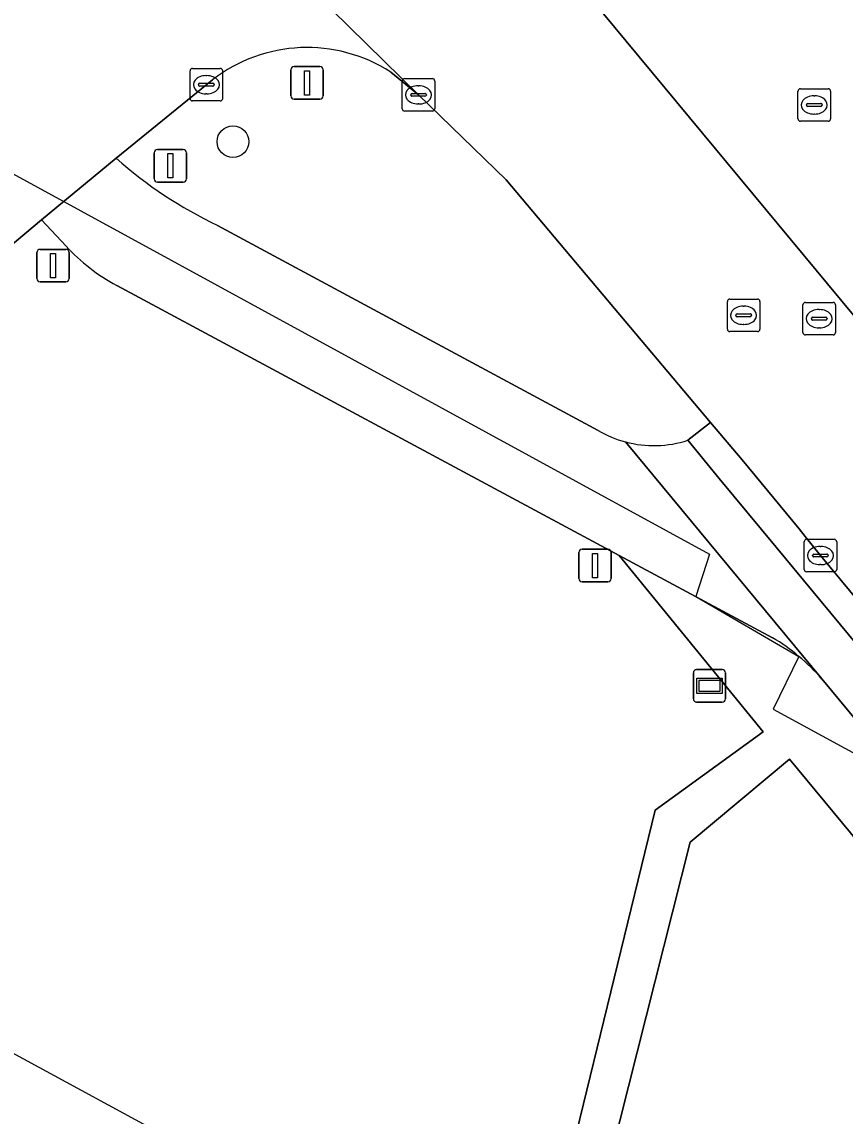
# Model space of a CAD drawing. Extents: x 159489 to 160304, y 383825 to 384531.
# Drawn here: x 159792.59 to 159817.9, y 384410.89 to 384444.53 of the extents above; entities that cross this region are included whole.
import ezdxf

# ---------------------------------------------------------------- set-up
doc = ezdxf.new("R2010")
doc.units = 0
for name, color, linetype in [('IMGEO_Berm_groen', 7, 'Continuous'), ('IMGEO_Berm_open', 7, 'Continuous'), ('IMGEO_Boom', 7, 'Continuous'), ('IMGEO_Brandkraan', 7, 'Continuous'), ('IMGEO_Fietspad_gesloten', 7, 'Continuous'), ('IMGEO_Groenvoorziening', 7, 'Continuous'), ('IMGEO_Informatiebord', 7, 'Continuous'), ('IMGEO_Kolk', 7, 'Continuous'), ('IMGEO_Pand_vergunning_verleend', 7, 'Continuous'), ('IMGEO_Rijbaan_lokaal_gesloten', 7, 'Continuous'), ('IMGEO_Rioolput', 7, 'Continuous'), ('IMGEO_Verkeersbordpaal', 7, 'Continuous'), ('IMGEO_Voetpad_open', 7, 'Continuous')]:
    doc.layers.add(name, color=color, linetype=linetype)

msp = doc.modelspace()

# ---------------------------------------------------------------- linework, layer by layer
at = {"layer": 'IMGEO_Berm_groen'}
for points in [[(159808.473, 384447.192), (159818.162, 384435.508), (159827.945, 384443.619), (159820.194, 384452.968)], [(159807.476, 384439.668), (159804.785, 384442.282), (159803.93, 384442.983)], [(159798.448, 384442.746), (159795.483, 384440.332)], [(159813.069, 384431.664), (159813.765, 384432.213), (159807.476, 384439.668)], [(159798.607, 384438.27), (159810.305, 384431.967)]]:
    msp.add_lwpolyline(points, dxfattribs=at)
for centre, radius, start, end in [((159801.357, 384438.974), 4.764, 57.3126, 127.6384), ((159804.395, 384450.436), 13.472, 228.5878, 244.5585), ((159812.013, 384434.858), 3.357, 239.4235, 255.0371), ((159812.024, 384434.866), 3.368, 254.8971, 288.0817)]:
    msp.add_arc(centre, radius, start, end, dxfattribs=at)
at = {"layer": 'IMGEO_Berm_open'}
msp.add_lwpolyline([(159817.144, 384428.119), (159816.677, 384428.705), (159816.487, 384428.936), (159814.736, 384431.064), (159813.765, 384432.213), (159813.069, 384431.664), (159814.032, 384430.49), (159815.787, 384428.377), (159855.396, 384380.566), (159856.085, 384381.135), (159855.834, 384381.438), (159855.258, 384382.133), (159854.343, 384383.237)], close=True, dxfattribs=at)
at = {"layer": 'IMGEO_Boom'}
msp.add_circle((159799.077, 384440.843), 0.489, dxfattribs=at)
at = {"layer": 'IMGEO_Brandkraan'}
for p, q in [((159816.454, 384441.546), (159816.454, 384442.398)), ((159816.529, 384442.472), (159817.381, 384442.472)), ((159817.455, 384442.398), (159817.455, 384441.546)), ((159816.713, 384441.966), (159816.713, 384441.978)), ((159816.756, 384442.015), (159817.154, 384442.015)), ((159816.942, 384442.252), (159816.967, 384442.252)), ((159817.197, 384441.978), (159817.197, 384441.966)), ((159817.151, 384441.929), (159816.753, 384441.929)), ((159816.965, 384441.692), (159816.94, 384441.692)), ((159817.381, 384441.472), (159816.529, 384441.472))]:
    msp.add_line(p, q, dxfattribs=at)
for points in [[(159816.454, 384441.546), (159816.454, 384442.398)], [(159816.529, 384442.472), (159817.381, 384442.472)], [(159817.455, 384442.398), (159817.455, 384441.546)], [(159817.381, 384441.472), (159816.529, 384441.472)]]:
    msp.add_lwpolyline(points, dxfattribs=at)
for centre, radius, start, end in [((159816.531, 384442.396), 0.0765, 91.552, 178.448), ((159816.531, 384442.396), 0.0765, 91.552, 178.448), ((159817.379, 384442.396), 0.0765, 1.552, 88.448), ((159817.379, 384442.396), 0.0765, 1.552, 88.448), ((159816.753, 384441.975), 0.0403, 85.8775, 175.7526), ((159816.75, 384441.965), 0.0366, 178.938, 274.7102), ((159817.154, 384441.972), 0.043, 264.8664, 352.4533), ((159817.158, 384441.977), 0.0386, 1.7309, 96.639), ((159816.531, 384441.548), 0.0765, 181.552, 268.448), ((159816.531, 384441.548), 0.0765, 181.552, 268.448), ((159817.379, 384441.548), 0.0765, 271.552, 358.448), ((159817.379, 384441.548), 0.0765, 271.552, 358.448)]:
    msp.add_arc(centre, radius, start, end, dxfattribs=at)
for centre, major_axis, ratio, start_param, end_param in [((159816.941, 384441.972), (-0.387, 0.002), 0.722429, 4.712389, 7.853982), ((159816.966, 384441.972), (-0.39, 0.002), 0.717154, 1.570796, 4.712389)]:
    msp.add_ellipse(centre, major_axis=major_axis, ratio=ratio, start_param=start_param, end_param=end_param, dxfattribs=at)
at = {"layer": 'IMGEO_Fietspad_gesloten'}
for points in [[(159795.483, 384440.332), (159793.192, 384438.436), (159793.947, 384437.627)], [(159810.305, 384431.967), (159798.607, 384438.27)], [(159795.505, 384436.42), (159810.953, 384428.119), (159815.67, 384425.594)], [(159817.185, 384424.324), (159811.146, 384431.614)], [(159811.146, 384431.614), (159817.185, 384424.324), (159854.236, 384379.608), (159855.396, 384380.566), (159815.787, 384428.377)], [(159815.787, 384428.377), (159814.032, 384430.49), (159813.069, 384431.664)]]:
    msp.add_lwpolyline(points, dxfattribs=at)
for centre, radius, start, end in [((159804.395, 384450.436), 13.472, 228.5878, 244.5585), ((159798.409, 384441.777), 6.093, 222.9281, 241.5412), ((159812.013, 384434.858), 3.357, 239.4235, 255.0371), ((159812.024, 384434.866), 3.368, 254.8971, 288.0817), ((159812.522, 384420.3), 6.159, 40.7925, 59.2624)]:
    msp.add_arc(centre, radius, start, end, dxfattribs=at)
at = {"layer": 'IMGEO_Groenvoorziening'}
for points in [[(159793.947, 384437.627), (159793.192, 384438.436), (159791.641, 384437.151)], [(159812.059, 384420.292), (159815.382, 384422.697), (159810.953, 384428.119), (159795.505, 384436.42)], [(159785.69, 384433.678), (159744.183, 384423.956), (159743.281, 384420.354), (159742.642, 384417.805), (159738.116, 384408.712), (159739.164, 384408.05), (159779.581, 384386.32), (159780.097, 384386.562), (159780.064, 384386.581), (159792.382, 384409.432), (159807.437, 384401.349), (159812.059, 384420.292)]]:
    msp.add_lwpolyline(points, dxfattribs=at)
msp.add_lwpolyline([(159831.596, 384403.262), (159816.19, 384421.857), (159813.134, 384419.312), (159809.347, 384404.283), (159823.537, 384396.597)], close=True, dxfattribs=at)
msp.add_arc((159798.409, 384441.777), 6.093, 222.9281, 241.5412, dxfattribs=at)
at = {"layer": 'IMGEO_Informatiebord'}
for p, q in [((159813.237, 384423.715), (159813.237, 384424.515)), ((159813.237, 384424.515), (159813.237, 384423.715)), ((159813.337, 384424.615), (159814.127, 384424.615)), ((159814.127, 384424.615), (159813.337, 384424.615)), ((159814.227, 384424.515), (159814.227, 384423.715)), ((159814.227, 384423.715), (159814.227, 384424.515)), ((159814.127, 384423.615), (159813.337, 384423.615)), ((159813.337, 384423.615), (159814.127, 384423.615))]:
    msp.add_line(p, q, dxfattribs=at)
for points in [[(159813.338, 384424.347), (159814.126, 384424.347), (159814.126, 384423.883), (159813.338, 384423.883), (159813.338, 384424.347)], [(159813.403, 384424.282), (159813.403, 384423.948), (159814.061, 384423.948), (159814.061, 384424.282), (159813.403, 384424.282)]]:
    msp.add_lwpolyline(points, dxfattribs=at)
for centre, start, end in [((159813.337, 384424.515), 90, 180), ((159813.337, 384424.515), 90, 180), ((159814.127, 384424.515), 0, 90), ((159814.127, 384424.515), 360, 90), ((159813.337, 384423.715), 180, 270), ((159813.337, 384423.715), 180, 270), ((159814.127, 384423.715), 270, 0), ((159814.127, 384423.715), 270, 0)]:
    msp.add_arc(centre, 0.1, start, end, dxfattribs=at)
at = {"layer": 'IMGEO_Kolk'}
for p, q in [((159797.76, 384442.168), (159797.76, 384443.02)), ((159797.835, 384443.094), (159798.687, 384443.094)), ((159798.761, 384443.02), (159798.761, 384442.168)), ((159798.062, 384442.637), (159798.46, 384442.637)), ((159798.248, 384442.874), (159798.273, 384442.874)), ((159804.284, 384441.856), (159804.284, 384442.708)), ((159804.359, 384442.782), (159805.211, 384442.782)), ((159805.285, 384442.708), (159805.285, 384441.856)), ((159798.019, 384442.588), (159798.019, 384442.6)), ((159798.457, 384442.551), (159798.059, 384442.551)), ((159798.271, 384442.314), (159798.246, 384442.314)), ((159798.503, 384442.6), (159798.503, 384442.588)), ((159804.543, 384442.276), (159804.543, 384442.288)), ((159804.586, 384442.325), (159804.984, 384442.325)), ((159804.772, 384442.562), (159804.797, 384442.562)), ((159805.027, 384442.288), (159805.027, 384442.276)), ((159798.687, 384442.094), (159797.835, 384442.094)), ((159804.981, 384442.239), (159804.583, 384442.239)), ((159804.795, 384442.002), (159804.77, 384442.002)), ((159805.211, 384441.782), (159804.359, 384441.782)), ((159816.643, 384427.693), (159816.643, 384428.545)), ((159816.718, 384428.619), (159817.57, 384428.619)), ((159817.644, 384428.545), (159817.644, 384427.693)), ((159816.945, 384428.162), (159817.343, 384428.162)), ((159817.131, 384428.399), (159817.156, 384428.399)), ((159816.902, 384428.113), (159816.902, 384428.125)), ((159817.34, 384428.076), (159816.942, 384428.076)), ((159817.154, 384427.839), (159817.129, 384427.839)), ((159817.386, 384428.125), (159817.386, 384428.113)), ((159817.57, 384427.619), (159816.718, 384427.619))]:
    msp.add_line(p, q, dxfattribs=at)
for points in [[(159797.76, 384442.168), (159797.76, 384443.02)], [(159797.835, 384443.094), (159798.687, 384443.094)], [(159798.761, 384443.02), (159798.761, 384442.168)], [(159804.284, 384441.856), (159804.284, 384442.708)], [(159804.359, 384442.782), (159805.211, 384442.782)], [(159805.285, 384442.708), (159805.285, 384441.856)], [(159798.687, 384442.094), (159797.835, 384442.094)], [(159805.211, 384441.782), (159804.359, 384441.782)], [(159816.643, 384427.693), (159816.643, 384428.545)], [(159816.718, 384428.619), (159817.57, 384428.619)], [(159817.644, 384428.545), (159817.644, 384427.693)], [(159817.57, 384427.619), (159816.718, 384427.619)]]:
    msp.add_lwpolyline(points, dxfattribs=at)
for centre, radius, start, end in [((159797.837, 384443.018), 0.0765, 91.552, 178.448), ((159797.837, 384443.018), 0.0765, 91.552, 178.448), ((159798.685, 384443.018), 0.0765, 1.552, 88.448), ((159798.685, 384443.018), 0.0765, 1.552, 88.448), ((159798.059, 384442.597), 0.0403, 85.8775, 175.7526), ((159798.464, 384442.599), 0.0386, 1.7309, 96.639), ((159804.361, 384442.706), 0.0765, 91.552, 178.448), ((159804.361, 384442.706), 0.0765, 91.552, 178.448), ((159805.209, 384442.706), 0.0765, 1.552, 88.448), ((159805.209, 384442.706), 0.0765, 1.552, 88.448), ((159798.056, 384442.587), 0.0366, 178.938, 274.7102), ((159798.46, 384442.594), 0.043, 264.8664, 352.4533), ((159804.583, 384442.285), 0.0403, 85.8775, 175.7526), ((159804.58, 384442.275), 0.0366, 178.938, 274.7102), ((159804.984, 384442.282), 0.043, 264.8664, 352.4533), ((159804.988, 384442.287), 0.0386, 1.7309, 96.639), ((159797.837, 384442.17), 0.0765, 181.552, 268.448), ((159797.837, 384442.17), 0.0765, 181.552, 268.448), ((159798.685, 384442.17), 0.0765, 271.552, 358.448), ((159798.685, 384442.17), 0.0765, 271.552, 358.448), ((159804.361, 384441.858), 0.0765, 181.552, 268.448), ((159804.361, 384441.858), 0.0765, 181.552, 268.448), ((159805.209, 384441.858), 0.0765, 271.552, 358.448), ((159805.209, 384441.858), 0.0765, 271.552, 358.448), ((159816.72, 384428.543), 0.0765, 91.552, 178.448), ((159816.72, 384428.543), 0.0765, 91.552, 178.448), ((159817.568, 384428.543), 0.0765, 1.552, 88.448), ((159817.568, 384428.543), 0.0765, 1.552, 88.448), ((159816.942, 384428.122), 0.0403, 85.8775, 175.7526), ((159817.347, 384428.124), 0.0386, 1.7309, 96.639), ((159816.939, 384428.112), 0.0366, 178.938, 274.7102), ((159817.343, 384428.119), 0.043, 264.8664, 352.4533), ((159816.72, 384427.695), 0.0765, 181.552, 268.448), ((159816.72, 384427.695), 0.0765, 181.552, 268.448), ((159817.568, 384427.695), 0.0765, 271.552, 358.448), ((159817.568, 384427.695), 0.0765, 271.552, 358.448)]:
    msp.add_arc(centre, radius, start, end, dxfattribs=at)
for centre, major_axis, ratio, start_param, end_param in [((159798.247, 384442.594), (-0.387, 0.002), 0.722429, 4.712389, 7.853982), ((159798.272, 384442.594), (-0.39, 0.002), 0.717154, 1.570796, 4.712389), ((159804.771, 384442.282), (-0.387, 0.002), 0.722429, 4.712389, 7.853982), ((159804.796, 384442.282), (-0.39, 0.002), 0.717154, 1.570796, 4.712389), ((159817.13, 384428.119), (-0.387, 0.002), 0.722429, 4.712389, 7.853982), ((159817.155, 384428.119), (-0.39, 0.002), 0.717154, 1.570796, 4.712389)]:
    msp.add_ellipse(centre, major_axis=major_axis, ratio=ratio, start_param=start_param, end_param=end_param, dxfattribs=at)
at = {"layer": 'IMGEO_Pand_vergunning_verleend'}
msp.add_lwpolyline([(159769.186, 384425.373), (159780.608, 384446.249), (159813.736, 384428.159), (159813.312, 384426.857), (159816.479, 384425.02), (159815.686, 384423.396), (159819.404, 384421.377), (159818.625, 384419.942), (159822.216, 384417.992), (159821.409, 384416.506), (159825.032, 384414.538), (159824.243, 384413.087), (159827.867, 384411.119), (159820.482, 384397.518)], close=True, dxfattribs=at)
at = {"layer": 'IMGEO_Rijbaan_lokaal_gesloten'}
for points in [[(159787.433, 384459.349), (159789.477, 384457.317), (159794.123, 384452.745), (159804.785, 384442.282), (159807.476, 384439.668), (159813.765, 384432.213), (159814.736, 384431.064), (159816.487, 384428.936), (159816.677, 384428.705), (159817.144, 384428.119), (159854.343, 384383.237), (159858.493, 384386.751), (159824.695, 384427.615), (159820.278, 384432.956), (159819.053, 384434.434), (159818.162, 384435.508), (159808.473, 384447.192), (159801.387, 384455.792)], [(159803.93, 384442.983), (159804.785, 384442.282), (159794.123, 384452.745)], [(159791.641, 384437.151), (159793.192, 384438.436), (159795.483, 384440.332), (159798.448, 384442.746)]]:
    msp.add_lwpolyline(points, dxfattribs=at)
msp.add_arc((159801.357, 384438.974), 4.764, 57.3126, 127.6384, dxfattribs=at)
at = {"layer": 'IMGEO_Rioolput'}
for p, q in [((159814.281, 384435.079), (159814.281, 384435.931)), ((159814.356, 384436.005), (159815.208, 384436.005)), ((159815.282, 384435.931), (159815.282, 384435.079)), ((159816.681, 384435.901), (159817.533, 384435.901)), ((159814.583, 384435.548), (159814.981, 384435.548)), ((159814.769, 384435.785), (159814.794, 384435.785)), ((159816.606, 384434.975), (159816.606, 384435.827)), ((159817.094, 384435.681), (159817.119, 384435.681)), ((159817.607, 384435.827), (159817.607, 384434.975)), ((159814.54, 384435.499), (159814.54, 384435.511)), ((159814.978, 384435.462), (159814.58, 384435.462)), ((159814.792, 384435.225), (159814.767, 384435.225)), ((159815.024, 384435.511), (159815.024, 384435.499)), ((159816.865, 384435.395), (159816.865, 384435.407)), ((159817.303, 384435.358), (159816.905, 384435.358)), ((159816.908, 384435.444), (159817.306, 384435.444)), ((159817.349, 384435.407), (159817.349, 384435.395)), ((159815.208, 384435.005), (159814.356, 384435.005)), ((159817.533, 384434.901), (159816.681, 384434.901)), ((159817.117, 384435.121), (159817.092, 384435.121))]:
    msp.add_line(p, q, dxfattribs=at)
for points in [[(159814.281, 384435.079), (159814.281, 384435.931)], [(159814.356, 384436.005), (159815.208, 384436.005)], [(159815.282, 384435.931), (159815.282, 384435.079)], [(159816.681, 384435.901), (159817.533, 384435.901)], [(159816.606, 384434.975), (159816.606, 384435.827)], [(159817.607, 384435.827), (159817.607, 384434.975)], [(159815.208, 384435.005), (159814.356, 384435.005)], [(159817.533, 384434.901), (159816.681, 384434.901)]]:
    msp.add_lwpolyline(points, dxfattribs=at)
for centre, radius, start, end in [((159814.358, 384435.929), 0.0765, 91.552, 178.448), ((159814.358, 384435.929), 0.0765, 91.552, 178.448), ((159815.206, 384435.929), 0.0765, 1.552, 88.448), ((159815.206, 384435.929), 0.0765, 1.552, 88.448), ((159816.683, 384435.825), 0.0765, 91.552, 178.448), ((159816.683, 384435.825), 0.0765, 91.552, 178.448), ((159817.531, 384435.825), 0.0765, 1.552, 88.448), ((159817.531, 384435.825), 0.0765, 1.552, 88.448), ((159814.58, 384435.508), 0.0403, 85.8775, 175.7526), ((159814.985, 384435.51), 0.0386, 1.7309, 96.639), ((159814.577, 384435.498), 0.0366, 178.938, 274.7102), ((159814.981, 384435.505), 0.043, 264.8664, 352.4533), ((159816.905, 384435.404), 0.0403, 85.8775, 175.7526), ((159816.902, 384435.394), 0.0366, 178.938, 274.7102), ((159817.306, 384435.401), 0.043, 264.8664, 352.4533), ((159817.31, 384435.406), 0.0386, 1.7309, 96.639), ((159814.358, 384435.081), 0.0765, 181.552, 268.448), ((159814.358, 384435.081), 0.0765, 181.552, 268.448), ((159815.206, 384435.081), 0.0765, 271.552, 358.448), ((159815.206, 384435.081), 0.0765, 271.552, 358.448), ((159816.683, 384434.977), 0.0765, 181.552, 268.448), ((159816.683, 384434.977), 0.0765, 181.552, 268.448), ((159817.531, 384434.977), 0.0765, 271.552, 358.448), ((159817.531, 384434.977), 0.0765, 271.552, 358.448)]:
    msp.add_arc(centre, radius, start, end, dxfattribs=at)
for centre, major_axis, ratio, start_param, end_param in [((159814.768, 384435.505), (-0.387, 0.002), 0.722429, 4.712389, 7.853982), ((159814.793, 384435.505), (-0.39, 0.002), 0.717154, 1.570796, 4.712389), ((159817.093, 384435.401), (-0.387, 0.002), 0.722429, 4.712389, 7.853982), ((159817.118, 384435.401), (-0.39, 0.002), 0.717154, 1.570796, 4.712389)]:
    msp.add_ellipse(centre, major_axis=major_axis, ratio=ratio, start_param=start_param, end_param=end_param, dxfattribs=at)
at = {"layer": 'IMGEO_Verkeersbordpaal'}
for p, q in [((159800.861, 384442.249), (159800.861, 384443.049)), ((159800.861, 384443.049), (159800.861, 384442.249)), ((159800.961, 384443.149), (159801.751, 384443.149)), ((159801.751, 384443.149), (159800.961, 384443.149)), ((159801.851, 384443.049), (159801.851, 384442.249)), ((159801.851, 384442.249), (159801.851, 384443.049)), ((159801.751, 384442.149), (159800.961, 384442.149)), ((159800.961, 384442.149), (159801.751, 384442.149)), ((159796.756, 384440.602), (159797.546, 384440.602)), ((159797.546, 384440.602), (159796.756, 384440.602)), ((159796.656, 384439.702), (159796.656, 384440.502)), ((159796.656, 384440.502), (159796.656, 384439.702)), ((159797.646, 384440.502), (159797.646, 384439.702)), ((159797.646, 384439.702), (159797.646, 384440.502)), ((159797.546, 384439.602), (159796.756, 384439.602)), ((159796.756, 384439.602), (159797.546, 384439.602)), ((159793.051, 384436.632), (159793.051, 384437.432)), ((159793.051, 384437.432), (159793.051, 384436.632)), ((159793.151, 384437.532), (159793.941, 384437.532)), ((159793.941, 384437.532), (159793.151, 384437.532)), ((159794.041, 384437.432), (159794.041, 384436.632)), ((159794.041, 384436.632), (159794.041, 384437.432)), ((159793.941, 384436.532), (159793.151, 384436.532)), ((159793.151, 384436.532), (159793.941, 384436.532)), ((159809.715, 384427.411), (159809.715, 384428.211)), ((159809.715, 384428.211), (159809.715, 384427.411)), ((159809.815, 384428.311), (159810.605, 384428.311)), ((159810.605, 384428.311), (159809.815, 384428.311)), ((159810.705, 384428.211), (159810.705, 384427.411)), ((159810.705, 384427.411), (159810.705, 384428.211)), ((159810.605, 384427.311), (159809.815, 384427.311)), ((159809.815, 384427.311), (159810.605, 384427.311))]:
    msp.add_line(p, q, dxfattribs=at)
for points in [[(159801.281, 384443.024), (159801.431, 384443.024), (159801.431, 384442.274), (159801.281, 384442.274), (159801.281, 384443.024)], [(159797.076, 384440.477), (159797.226, 384440.477), (159797.226, 384439.727), (159797.076, 384439.727), (159797.076, 384440.477)], [(159793.471, 384437.407), (159793.621, 384437.407), (159793.621, 384436.657), (159793.471, 384436.657), (159793.471, 384437.407)], [(159810.135, 384428.186), (159810.285, 384428.186), (159810.285, 384427.436), (159810.135, 384427.436), (159810.135, 384428.186)]]:
    msp.add_lwpolyline(points, dxfattribs=at)
for centre, start, end in [((159800.961, 384443.049), 90, 180), ((159800.961, 384443.049), 90, 180), ((159801.751, 384443.049), 0, 90), ((159801.751, 384443.049), 360, 90), ((159800.961, 384442.249), 180, 270), ((159800.961, 384442.249), 180, 270), ((159801.751, 384442.249), 270, 0), ((159801.751, 384442.249), 270, 0), ((159796.756, 384440.502), 90, 180), ((159796.756, 384440.502), 90, 180), ((159797.546, 384440.502), 0, 90), ((159797.546, 384440.502), 360, 90), ((159796.756, 384439.702), 180, 270), ((159796.756, 384439.702), 180, 270), ((159797.546, 384439.702), 270, 0), ((159797.546, 384439.702), 270, 0), ((159793.151, 384437.432), 90, 180), ((159793.151, 384437.432), 90, 180), ((159793.941, 384437.432), 0, 90), ((159793.941, 384437.432), 360, 90), ((159793.151, 384436.632), 180, 270), ((159793.151, 384436.632), 180, 270), ((159793.941, 384436.632), 270, 0), ((159793.941, 384436.632), 270, 0), ((159809.815, 384428.211), 90, 180), ((159809.815, 384428.211), 90, 180), ((159810.605, 384428.211), 0, 90), ((159810.605, 384428.211), 360, 90), ((159809.815, 384427.411), 180, 270), ((159809.815, 384427.411), 180, 270), ((159810.605, 384427.411), 270, 0), ((159810.605, 384427.411), 270, 0)]:
    msp.add_arc(centre, 0.1, start, end, dxfattribs=at)
at = {"layer": 'IMGEO_Voetpad_open'}
msp.add_lwpolyline([(159815.67, 384425.594), (159810.953, 384428.119), (159815.382, 384422.697), (159812.059, 384420.292), (159807.437, 384401.349), (159808.53, 384400.762), (159808.338, 384400.421), (159820.367, 384393.976), (159843.582, 384381.538), (159846.354, 384386.59), (159846.255, 384386.663), (159846.64, 384386.981), (159853.339, 384378.867), (159854.236, 384379.608), (159817.185, 384424.324)], dxfattribs=at)
msp.add_lwpolyline([(159823.537, 384396.597), (159809.347, 384404.283), (159813.134, 384419.312), (159816.19, 384421.857), (159831.596, 384403.262)], close=True, dxfattribs=at)
msp.add_arc((159812.522, 384420.3), 6.159, 40.7925, 59.2624, dxfattribs=at)

doc.saveas('drawing.dxf')
